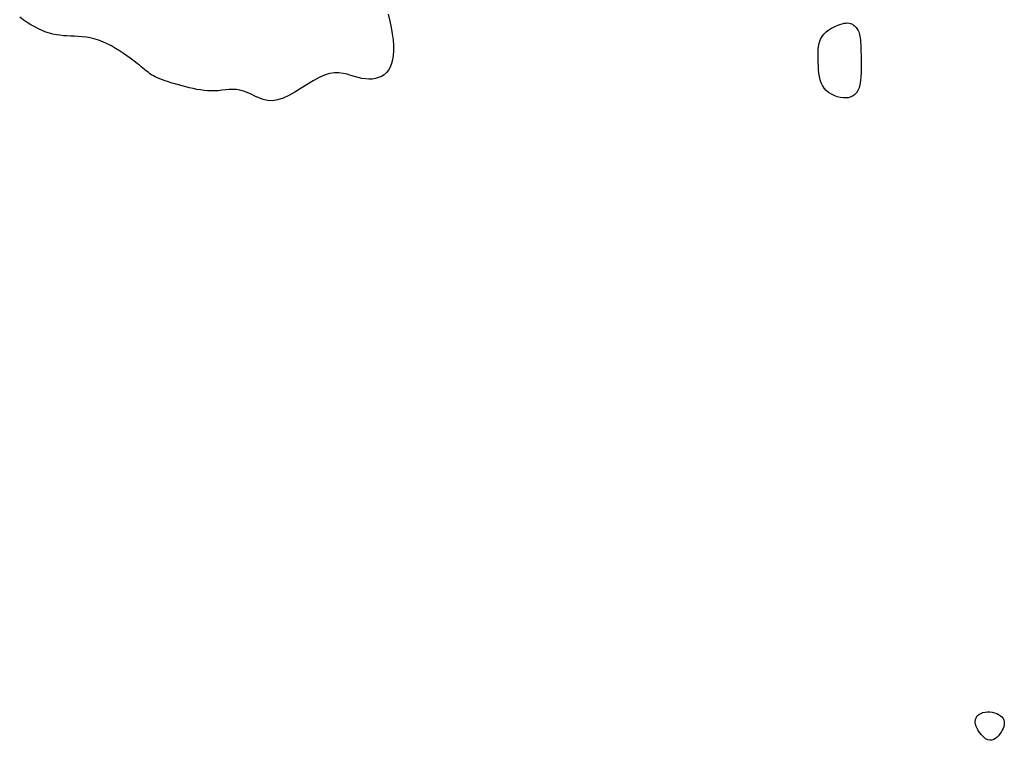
# Model space of a CAD drawing. Header units: millimetres. Extents: x 32690613 to 32693367, y 5343692 to 5344708.
# Tile 717 of 1009: x 32693208 to 32693225, y 5343849 to 5343861. Entities that reach past the tile are written whole.
import ezdxf

# ---------------------------------------------------------------- set-up
doc = ezdxf.new("R2010")
doc.units = ezdxf.units.MM
doc.header["$LTSCALE"] = 20
doc.layers.add('02-DGM_HL_493.00', color=102, linetype='Continuous')

msp = doc.modelspace()

# ---------------------------------------------------------------- linework, layer by layer
at = {"layer": '02-DGM_HL_493.00', "elevation": 493, "flags": 128}
msp.add_lwpolyline([(32693214.155, 5343861.275), (32693214.185, 5343861.157), (32693214.209, 5343861.043), (32693214.228, 5343860.933), (32693214.242, 5343860.829), (32693214.248, 5343860.732), (32693214.249, 5343860.642), (32693214.243, 5343860.56), (32693214.231, 5343860.485), (32693214.213, 5343860.418), (32693214.189, 5343860.358), (32693214.16, 5343860.306), (32693214.125, 5343860.262), (32693214.085, 5343860.225), (32693214.04, 5343860.196), (32693213.991, 5343860.174), (32693213.938, 5343860.159), (32693213.881, 5343860.15), (32693213.822, 5343860.148), (32693213.762, 5343860.151), (32693213.699, 5343860.16), (32693213.636, 5343860.174), (32693213.573, 5343860.192), (32693213.509, 5343860.212), (32693213.442, 5343860.232), (32693213.373, 5343860.247), (32693213.3, 5343860.256), (32693213.223, 5343860.256), (32693213.14, 5343860.245), (32693213.051, 5343860.218), (32693212.955, 5343860.175), (32693212.854, 5343860.12), (32693212.749, 5343860.056), (32693212.643, 5343859.989), (32693212.536, 5343859.924), (32693212.431, 5343859.865), (32693212.33, 5343859.818), (32693212.234, 5343859.786), (32693212.144, 5343859.773), (32693212.061, 5343859.777), (32693211.983, 5343859.794), (32693211.909, 5343859.821), (32693211.84, 5343859.852), (32693211.773, 5343859.886), (32693211.708, 5343859.917), (32693211.644, 5343859.942), (32693211.581, 5343859.958), (32693211.518, 5343859.967), (32693211.455, 5343859.969), (32693211.393, 5343859.966), (32693211.331, 5343859.961), (32693211.268, 5343859.954), (32693211.206, 5343859.947), (32693211.144, 5343859.943), (32693211.081, 5343859.943), (32693211.018, 5343859.946), (32693210.956, 5343859.952), (32693210.893, 5343859.96), (32693210.83, 5343859.971), (32693210.767, 5343859.984), (32693210.704, 5343859.999), (32693210.64, 5343860.014), (32693210.577, 5343860.03), (32693210.515, 5343860.047), (32693210.454, 5343860.064), (32693210.394, 5343860.081), (32693210.337, 5343860.099), (32693210.283, 5343860.117), (32693210.233, 5343860.135), (32693210.187, 5343860.153), (32693210.145, 5343860.17), (32693210.108, 5343860.188), (32693210.075, 5343860.206), (32693210.045, 5343860.224), (32693210.017, 5343860.242), (32693209.99, 5343860.261), (32693209.966, 5343860.28), (32693209.941, 5343860.299), (32693209.917, 5343860.32), (32693209.892, 5343860.341), (32693209.864, 5343860.364), (32693209.835, 5343860.389), (32693209.802, 5343860.416), (32693209.764, 5343860.445), (32693209.721, 5343860.478), (32693209.672, 5343860.514), (32693209.617, 5343860.554), (32693209.555, 5343860.596), (32693209.489, 5343860.64), (32693209.418, 5343860.683), (32693209.345, 5343860.725), (32693209.271, 5343860.764), (32693209.196, 5343860.798), (32693209.121, 5343860.827), (32693209.047, 5343860.849), (32693208.975, 5343860.866), (32693208.905, 5343860.877), (32693208.836, 5343860.884), (32693208.768, 5343860.889), (32693208.702, 5343860.893), (32693208.637, 5343860.895), (32693208.574, 5343860.898), (32693208.512, 5343860.903), (32693208.451, 5343860.91), (32693208.39, 5343860.919), (32693208.33, 5343860.932), (32693208.269, 5343860.948), (32693208.207, 5343860.967), (32693208.144, 5343860.992), (32693208.08, 5343861.021), (32693208.013, 5343861.055), (32693207.946, 5343861.093), (32693207.88, 5343861.135), (32693207.814, 5343861.18), (32693207.752, 5343861.227)], dxfattribs=at)
for points in [[(32693221.632, 5343860.437), (32693221.63, 5343860.499), (32693221.629, 5343860.561), (32693221.629, 5343860.621), (32693221.633, 5343860.68), (32693221.641, 5343860.737), (32693221.654, 5343860.792), (32693221.672, 5343860.842), (32693221.698, 5343860.889), (32693221.731, 5343860.932), (32693221.771, 5343860.971), (32693221.815, 5343861.005), (32693221.862, 5343861.034), (32693221.911, 5343861.06), (32693221.959, 5343861.081), (32693222.005, 5343861.098), (32693222.047, 5343861.11), (32693222.084, 5343861.119), (32693222.116, 5343861.123), (32693222.145, 5343861.124), (32693222.169, 5343861.122), (32693222.191, 5343861.117), (32693222.21, 5343861.11), (32693222.228, 5343861.101), (32693222.244, 5343861.089), (32693222.26, 5343861.077), (32693222.275, 5343861.063), (32693222.29, 5343861.048), (32693222.303, 5343861.031), (32693222.315, 5343861.012), (32693222.327, 5343860.992), (32693222.337, 5343860.97), (32693222.345, 5343860.947), (32693222.352, 5343860.922), (32693222.357, 5343860.894), (32693222.362, 5343860.863), (32693222.365, 5343860.828), (32693222.368, 5343860.788), (32693222.371, 5343860.743), (32693222.373, 5343860.691), (32693222.375, 5343860.632), (32693222.378, 5343860.566), (32693222.38, 5343860.495), (32693222.381, 5343860.419), (32693222.381, 5343860.342), (32693222.379, 5343860.265), (32693222.375, 5343860.19), (32693222.367, 5343860.12), (32693222.356, 5343860.056), (32693222.341, 5343860), (32693222.321, 5343859.953), (32693222.297, 5343859.913), (32693222.269, 5343859.881), (32693222.237, 5343859.856), (32693222.2, 5343859.838), (32693222.16, 5343859.826), (32693222.115, 5343859.822), (32693222.066, 5343859.823), (32693222.015, 5343859.83), (32693221.962, 5343859.843), (32693221.91, 5343859.862), (32693221.86, 5343859.886), (32693221.812, 5343859.915), (32693221.77, 5343859.95), (32693221.733, 5343859.99), (32693221.704, 5343860.035), (32693221.681, 5343860.084), (32693221.664, 5343860.137), (32693221.652, 5343860.193), (32693221.644, 5343860.252), (32693221.638, 5343860.312), (32693221.635, 5343860.374)], [(32693224.844, 5343849.039), (32693224.857, 5343849.013), (32693224.865, 5343848.986), (32693224.867, 5343848.957), (32693224.864, 5343848.927), (32693224.856, 5343848.897), (32693224.845, 5343848.865), (32693224.829, 5343848.834), (32693224.811, 5343848.802), (32693224.79, 5343848.77), (32693224.767, 5343848.739), (32693224.741, 5343848.712), (32693224.713, 5343848.688), (32693224.683, 5343848.671), (32693224.651, 5343848.661), (32693224.616, 5343848.659), (32693224.58, 5343848.668), (32693224.542, 5343848.687), (32693224.505, 5343848.717), (32693224.468, 5343848.753), (32693224.434, 5343848.796), (32693224.405, 5343848.841), (32693224.382, 5343848.889), (32693224.366, 5343848.935), (32693224.359, 5343848.979), (32693224.363, 5343849.018), (32693224.376, 5343849.052), (32693224.396, 5343849.082), (32693224.424, 5343849.106), (32693224.457, 5343849.126), (32693224.494, 5343849.14), (32693224.534, 5343849.15), (32693224.575, 5343849.154), (32693224.617, 5343849.153), (32693224.658, 5343849.147), (32693224.697, 5343849.137), (32693224.734, 5343849.124), (32693224.768, 5343849.106), (32693224.799, 5343849.086), (32693224.824, 5343849.064)]]:
    msp.add_lwpolyline(points, close=True, dxfattribs=at)

doc.saveas('drawing.dxf')
